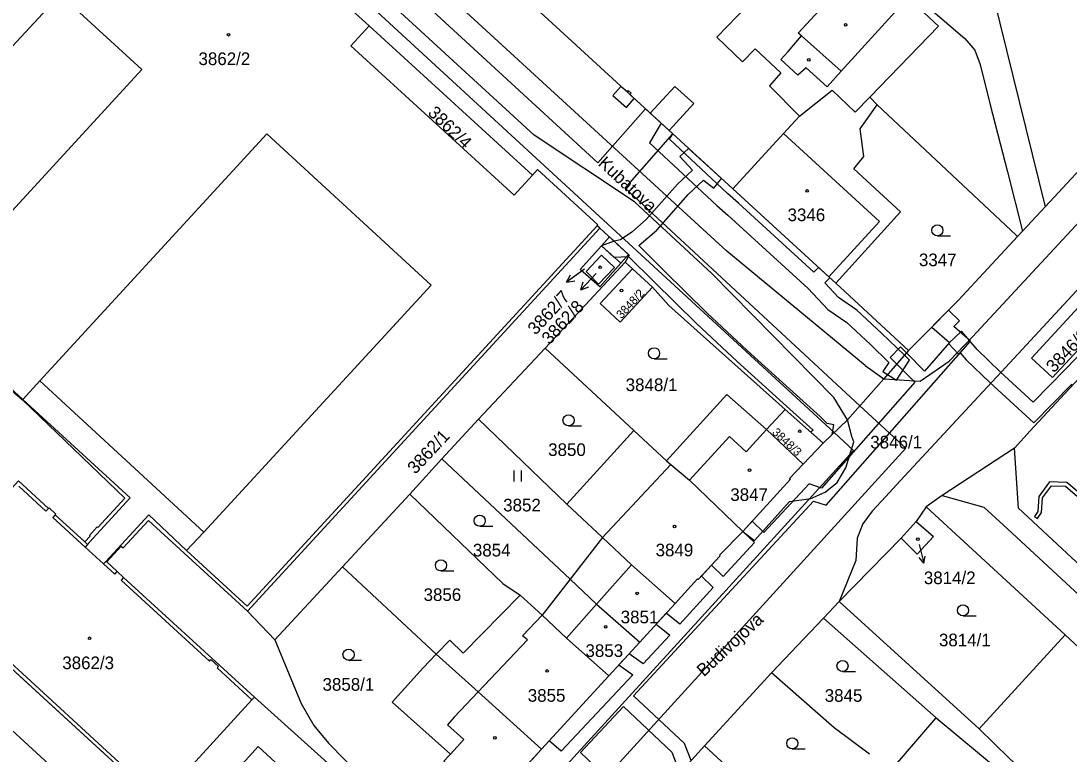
# Model space of a CAD drawing. Extents: x -756746 to -753363, y -1166406 to -1161727.
# Drawn here: x -756300.9 to -756160.2, y -1165407.6 to -1165309.1 of the extents above; entities that cross this region are included whole.
import ezdxf

# ---------------------------------------------------------------- set-up
doc = ezdxf.new("R2010")
doc.units = 0
for name, color, linetype in [('Hranice parcel', 7, 'Continuous'), ('Parcelní čísla', 7, 'Continuous'), ('Pop  PČ popisy', 7, 'Continuous'), ('Vnitřní kresba', 7, 'Continuous'), ('Věcná břemena k části', 7, 'Continuous'), ('Značky budov', 7, 'Continuous'), ('Značky kultur', 7, 'Continuous')]:
    doc.layers.add(name, color=color, linetype=linetype)

msp = doc.modelspace()

# ---------------------------------------------------------------- linework, layer by layer
at = {"layer": 'Hranice parcel'}
for p, q in [((-756260.83, -1165280.72), (-756205.36, -1165331.66)), ((-756254.19, -1165309.74), (-756261.28, -1165303.25)), ((-756232.25, -1165329.8), (-756254.19, -1165309.74)), ((-756185.94, -1165320.38), (-756186.93, -1165319.35)), ((-756219.82, -1165341.49), (-756230.55, -1165353.06)), ((-756218.83, -1165342.41), (-756219.82, -1165341.49)), ((-756216.14, -1165344.88), (-756218.83, -1165342.41)), ((-756191.53, -1165344.33), (-756181.73, -1165353.4)), ((-756230.55, -1165353.06), (-756239.48, -1165362.6)), ((-756218.64, -1165364.11), (-756230.55, -1165353.06)), ((-756200.83, -1165363.97), (-756198.29, -1165361.3)), ((-756193.22, -1165365.82), (-756198.29, -1165361.3)), ((-756239.48, -1165362.6), (-756244.41, -1165367.94)), ((-756239.48, -1165362.6), (-756227.64, -1165374.01)), ((-756218.64, -1165364.11), (-756227.64, -1165374.01)), ((-756214.24, -1165368.18), (-756218.64, -1165364.11)), ((-756195.91, -1165368.67), (-756200.83, -1165363.97)), ((-756193.22, -1165365.82), (-756195.91, -1165368.67)), ((-756244.41, -1165367.94), (-756248.72, -1165372.7)), ((-756244.41, -1165367.94), (-756227.2, -1165384.11)), ((-756248.72, -1165372.7), (-756257.78, -1165382.44)), ((-756227.64, -1165374.01), (-756222.83, -1165378.52)), ((-756179.37, -1165374.36), (-756180.72, -1165376.37)), ((-756179.37, -1165374.36), (-756160.72, -1165391.56)), ((-756180.72, -1165376.37), (-756182.74, -1165378.58)), ((-756222.83, -1165378.52), (-756227.2, -1165384.11)), ((-756182.74, -1165378.58), (-756191.06, -1165387.09)), ((-756257.78, -1165382.44), (-756245.17, -1165394.17)), ((-756227.2, -1165384.11), (-756230.96, -1165388.93)), ((-756233.91, -1165386.23), (-756230.96, -1165388.93)), ((-756213.1, -1165387.36), (-756217.85, -1165392.56)), ((-756193.18, -1165389.33), (-756191.06, -1165387.09)), ((-756191.06, -1165387.09), (-756172.28, -1165404.2)), ((-756193.18, -1165389.33), (-756200.13, -1165396.69)), ((-756172.28, -1165404.2), (-756160.72, -1165391.56)), ((-756160.72, -1165391.56), (-756150.03, -1165401.61)), ((-756217.85, -1165392.56), (-756221.99, -1165397.09)), ((-756221.99, -1165397.09), (-756231.02, -1165406.95)), ((-756200.13, -1165396.69), (-756209.16, -1165406.51)), ((-756231.02, -1165406.95), (-756237.11, -1165413.52)), ((-756209.16, -1165406.51), (-756216.53, -1165414.62))]:
    msp.add_line(p, q, dxfattribs=at)
for points in [[(-756186.93, -1165319.35), (-756177.74, -1165309.81), (-756187.66, -1165300.49), (-756192.39, -1165296.34), (-756192.79, -1165295.67), (-756209.02, -1165280.74), (-756209.26, -1165281), (-756214.45, -1165276.34), (-756219.28, -1165272), (-756237.8, -1165255.36)], [(-756311.96, -1165257.51), (-756335, -1165282.36), (-756335.64, -1165283.07), (-756324.27, -1165293.55), (-756322.07, -1165295.57), (-756316.53, -1165300.66), (-756314.32, -1165302.68), (-756302.77, -1165313.26), (-756302.13, -1165312.55), (-756295.69, -1165305.53), (-756284.7, -1165315.64), (-756314.17, -1165347.68), (-756314.5, -1165348.05), (-756300.74, -1165359.99), (-756286.97, -1165373.22), (-756290.61, -1165377.18), (-756290.71, -1165377.09), (-756291.75, -1165378.22), (-756291.65, -1165378.32), (-756292.36, -1165379.08)], [(-756232.25, -1165329.8), (-756234.71, -1165332.5), (-756256.66, -1165312.43), (-756254.19, -1165309.74)], [(-756205.36, -1165331.66), (-756198.55, -1165324.23), (-756196.38, -1165321.88), (-756191.98, -1165318.41), (-756188.9, -1165321.38), (-756186.93, -1165319.35)], [(-756148.1, -1165317.58), (-756163.41, -1165334.08), (-756164, -1165334.72), (-756166.45, -1165337.36), (-756167.1, -1165338.07)], [(-756191.53, -1165344.33), (-756182.81, -1165334.73), (-756189.07, -1165328.95), (-756187.75, -1165327.33), (-756188.26, -1165323.61), (-756185.94, -1165320.38)], [(-756167.1, -1165338.07), (-756167.3, -1165337.88), (-756185.94, -1165320.38)], [(-756223.19, -1165336.96), (-756223.57, -1165336.62), (-756223.46, -1165336.5), (-756231.58, -1165329.07), (-756232.25, -1165329.8)], [(-756205.36, -1165331.66), (-756192.45, -1165343.48), (-756191.53, -1165344.33)], [(-756289.42, -1165381.78), (-756287.49, -1165379.67), (-756287.23, -1165379.91), (-756283.83, -1165376.24), (-756270.53, -1165388.41), (-756223.19, -1165336.96)], [(-756223.19, -1165336.96), (-756219.24, -1165340.57), (-756219.82, -1165341.49)], [(-756181.73, -1165353.4), (-756175.07, -1165346.66), (-756167.1, -1165338.07)], [(-756220.4, -1165341.63), (-756223.22, -1165344.81), (-756225.82, -1165342.48), (-756222.99, -1165339.31), (-756220.4, -1165341.63)], [(-756222.99, -1165340.58), (-756221.25, -1165342.23), (-756223.4, -1165344.45), (-756225.03, -1165342.78), (-756222.99, -1165340.58)], [(-756216.14, -1165344.88), (-756220.45, -1165349.56), (-756223.15, -1165347.06), (-756218.83, -1165342.41)], [(-756198.29, -1165361.3), (-756213.94, -1165347.33), (-756216.14, -1165344.88)], [(-756156.1, -1165350.18), (-756162.43, -1165357.02), (-756165.25, -1165354.41), (-756158.93, -1165347.56), (-756156.1, -1165350.18)], [(-756153.79, -1165351.66), (-756161.36, -1165359.82), (-756165.42, -1165364.16), (-756167.51, -1165366.52)], [(-756181.73, -1165353.4), (-756185.08, -1165357.19), (-756189.94, -1165362.68), (-756193.22, -1165365.82)], [(-756200.83, -1165363.97), (-756206.16, -1165359.28), (-756214.24, -1165368.18)], [(-756167.51, -1165366.52), (-756177.22, -1165372.87), (-756179.37, -1165374.36)], [(-756098.23, -1165430.37), (-756111.13, -1165418.28), (-756115.22, -1165422.67), (-756132.4, -1165406.68), (-756154.65, -1165386.02), (-756166.99, -1165374.58), (-756167.51, -1165366.52)], [(-756214.24, -1165368.18), (-756213.67, -1165368.71), (-756211.14, -1165370.81), (-756204, -1165377.68)], [(-756195.91, -1165368.67), (-756197.72, -1165370.58), (-756197.61, -1165370.68), (-756204, -1165377.68)], [(-756292.36, -1165379.08), (-756296.34, -1165375.44), (-756296.26, -1165375.35), (-756297.16, -1165374.52), (-756297.24, -1165374.61), (-756301.27, -1165370.91), (-756314.26, -1165385.08), (-756282.2, -1165414.47), (-756279.92, -1165411.97), (-756280.28, -1165411.63), (-756269.92, -1165400.33), (-756269.58, -1165399.96), (-756287.15, -1165383.86), (-756288, -1165383.08), (-756289.42, -1165381.78)], [(-756248.72, -1165372.7), (-756236.21, -1165384.7), (-756233.91, -1165386.23)], [(-756180.72, -1165376.37), (-756178.39, -1165378.35), (-756180.57, -1165380.72), (-756182.74, -1165378.58)], [(-756222.83, -1165378.52), (-756218.93, -1165382.18), (-756213.1, -1165387.36)], [(-756204, -1165377.68), (-756207.13, -1165380.87), (-756207.03, -1165380.97), (-756209.98, -1165384.15), (-756210.09, -1165384.05), (-756213.1, -1165387.36)], [(-756292.36, -1165379.08), (-756291.99, -1165379.42), (-756292.33, -1165379.79), (-756289.87, -1165382.05), (-756289.54, -1165381.72), (-756289.42, -1165381.78)], [(-756257.78, -1165382.44), (-756266.83, -1165392.23), (-756263.32, -1165400.8), (-756261.62, -1165403.78), (-756259.62, -1165406.13), (-756257.39, -1165408.42), (-756248.44, -1165416.81)], [(-756227.2, -1165384.11), (-756223.63, -1165387.46), (-756217.85, -1165392.56)], [(-756233.91, -1165386.23), (-756241.54, -1165394.04), (-756243.36, -1165392.28), (-756245.17, -1165394.17)], [(-756230.96, -1165388.93), (-756227.69, -1165392.02), (-756221.99, -1165397.09)], [(-756184.06, -1165409.78), (-756178.02, -1165402.72), (-756193.18, -1165389.33)], [(-756245.17, -1165394.17), (-756246.94, -1165396), (-756251.09, -1165400.61), (-756243.26, -1165407.59), (-756243.48, -1165407.83), (-756244.15, -1165408.57), (-756242.26, -1165410.12)], [(-756245.17, -1165394.17), (-756239.53, -1165399.24), (-756231.02, -1165406.95)], [(-756186.97, -1165407.6), (-756191.71, -1165404.07), (-756200.13, -1165396.69)], [(-756172.28, -1165404.2), (-756168.24, -1165408.15), (-756164.94, -1165411.22)], [(-756193.68, -1165420.67), (-756200.1, -1165414.8), (-756209.16, -1165406.51)]]:
    msp.add_lwpolyline(points, dxfattribs=at)
at = {"layer": 'Pop  PČ popisy'}
for p, q in [((-756225.25, -1165342.45), (-756227.68, -1165344.21)), ((-756227.68, -1165344.21), (-756227.16, -1165343.22)), ((-756223.69, -1165343.02), (-756225.74, -1165345.22)), ((-756227.68, -1165344.21), (-756226.57, -1165344.03)), ((-756225.74, -1165345.22), (-756225.42, -1165344.14)), ((-756225.74, -1165345.22), (-756224.69, -1165344.82)), ((-756180.33, -1165379.43), (-756179.71, -1165381.93)), ((-756179.71, -1165381.93), (-756180.33, -1165381.2)), ((-756179.71, -1165381.93), (-756179.5, -1165380.99))]:
    msp.add_line(p, q, dxfattribs=at)
at = {"layer": 'Vnitřní kresba'}
for p, q in [((-756206.13, -1165340.05), (-756261.91, -1165288.86)), ((-756232.04, -1165324.43), (-756268.75, -1165290.71)), ((-756196.56, -1165310.73), (-756188.22, -1165301.72)), ((-756170.85, -1165303.8), (-756163.41, -1165334.08)), ((-756181.27, -1165305.38), (-756174.18, -1165311.45)), ((-756203.32, -1165307), (-756207.48, -1165311.3)), ((-756182.61, -1165306.86), (-756190.8, -1165315.84)), ((-756207.48, -1165311.3), (-756204.02, -1165314.58)), ((-756197.89, -1165313.19), (-756196.13, -1165311.11)), ((-756196.13, -1165311.11), (-756196.56, -1165310.73)), ((-756190.8, -1165315.84), (-756196.13, -1165311.11)), ((-756174.18, -1165311.45), (-756172.86, -1165313.05)), ((-756204.02, -1165314.58), (-756202.34, -1165312.85)), ((-756202.34, -1165312.85), (-756198.91, -1165316.06)), ((-756198.91, -1165314.27), (-756197.89, -1165313.19)), ((-756196.61, -1165316.39), (-756198.91, -1165314.27)), ((-756172.86, -1165313.05), (-756172.14, -1165314.96)), ((-756195.51, -1165315.38), (-756196.61, -1165316.39)), ((-756192.69, -1165317.97), (-756195.51, -1165315.38)), ((-756172.14, -1165314.96), (-756170.76, -1165320.37)), ((-756198.91, -1165316.06), (-756200.4, -1165317.84)), ((-756190.8, -1165315.84), (-756192.69, -1165317.97)), ((-756200.4, -1165317.84), (-756196.38, -1165321.88)), ((-756170.76, -1165320.37), (-756168.47, -1165329.39)), ((-756298.42, -1165357.46), (-756267.9, -1165324.26)), ((-756267.9, -1165324.26), (-756245.84, -1165344.58)), ((-756218.54, -1165333.42), (-756232.04, -1165324.43)), ((-756198.55, -1165324.23), (-756185.63, -1165336.06)), ((-756151.19, -1165327.8), (-756173.17, -1165351.56)), ((-756168.47, -1165329.39), (-756166.45, -1165337.36)), ((-756146.74, -1165331.88), (-756168.71, -1165355.66)), ((-756208.14, -1165343.05), (-756218.54, -1165333.42)), ((-756223.57, -1165336.62), (-756270.56, -1165387.71)), ((-756185.63, -1165336.06), (-756192.45, -1165343.48)), ((-756187.58, -1165355.4), (-756206.13, -1165340.05)), ((-756191.79, -1165359.69), (-756208.14, -1165343.05)), ((-756276.4, -1165377.78), (-756245.84, -1165344.58)), ((-756300.7, -1165359.95), (-756314.17, -1165347.68)), ((-756173.17, -1165351.56), (-756176.3, -1165354.82)), ((-756180.19, -1165357.51), (-756176.3, -1165354.82)), ((-756187.58, -1165355.4), (-756185.08, -1165357.19)), ((-756168.71, -1165355.66), (-756171.75, -1165358.93)), ((-756300.7, -1165359.95), (-756298.42, -1165357.46)), ((-756276.4, -1165377.78), (-756298.42, -1165357.46)), ((-756185.08, -1165357.19), (-756180.19, -1165357.51)), ((-756171.75, -1165358.93), (-756182.87, -1165370.9)), ((-756286.26, -1165373.19), (-756300.7, -1165359.95)), ((-756189.94, -1165362.68), (-756191.79, -1165359.69)), ((-756189.38, -1165364.91), (-756189.94, -1165362.68)), ((-756211.14, -1165370.81), (-756205.81, -1165364.93)), ((-756205.81, -1165364.93), (-756203.55, -1165367.01)), ((-756203.55, -1165367.01), (-756200.83, -1165363.97)), ((-756189.1, -1165365.67), (-756189.38, -1165364.91)), ((-756190.16, -1165369.15), (-756189.1, -1165365.67)), ((-756222.83, -1165378.52), (-756213.67, -1165368.71)), ((-756191.35, -1165371.11), (-756190.16, -1165369.15)), ((-756301.24, -1165371.62), (-756297.58, -1165374.97)), ((-756192.96, -1165372.41), (-756191.35, -1165371.11)), ((-756182.87, -1165370.9), (-756184.81, -1165372.98)), ((-756290.25, -1165377.52), (-756286.26, -1165373.19)), ((-756197.71, -1165373.65), (-756194.85, -1165373.26)), ((-756194.85, -1165373.26), (-756192.96, -1165372.41)), ((-756184.81, -1165372.98), (-756186.65, -1165374.96)), ((-756177.22, -1165372.87), (-756171.63, -1165374.44)), ((-756297.58, -1165374.97), (-756297.24, -1165374.61)), ((-756202.41, -1165378.92), (-756197.71, -1165373.65)), ((-756171.63, -1165374.44), (-756169.05, -1165376.8)), ((-756296.34, -1165375.44), (-756296.67, -1165375.8)), ((-756296.67, -1165375.8), (-756292.33, -1165379.79)), ((-756283.79, -1165375.46), (-756289.54, -1165381.72)), ((-756278.7, -1165380.27), (-756283.79, -1165375.46)), ((-756186.65, -1165374.96), (-756187.86, -1165376.65)), ((-756291.29, -1165378.65), (-756290.25, -1165377.52)), ((-756187.86, -1165376.65), (-756188.66, -1165378.57)), ((-756169.05, -1165376.8), (-756135.62, -1165407.81)), ((-756291.99, -1165379.42), (-756291.29, -1165378.65)), ((-756278.7, -1165380.27), (-756276.4, -1165377.78)), ((-756204, -1165377.68), (-756202.41, -1165378.92)), ((-756188.66, -1165378.57), (-756188.83, -1165381.58)), ((-756270.56, -1165387.71), (-756278.7, -1165380.27)), ((-756188.83, -1165381.58), (-756191.06, -1165387.09)), ((-756289.87, -1165382.05), (-756288.34, -1165383.45)), ((-756288.34, -1165383.45), (-756288, -1165383.08)), ((-756223.63, -1165387.46), (-756218.93, -1165382.18)), ((-756287.15, -1165383.86), (-756287.49, -1165384.22)), ((-756287.49, -1165384.22), (-756275.61, -1165395.12)), ((-756282.23, -1165413.76), (-756313.52, -1165385.06)), ((-756227.69, -1165392.02), (-756223.63, -1165387.46)), ((-756266.83, -1165392.23), (-756270.53, -1165388.41)), ((-756233.57, -1165391.71), (-756230.96, -1165388.93)), ((-756239.53, -1165399.24), (-756232.91, -1165392.23)), ((-756232.91, -1165392.23), (-756233.57, -1165391.71)), ((-756275.61, -1165395.12), (-756275.42, -1165394.91)), ((-756275.42, -1165394.91), (-756274.42, -1165395.82)), ((-756274.42, -1165395.82), (-756274.61, -1165396.03)), ((-756274.61, -1165396.03), (-756269.92, -1165400.33)), ((-756239.53, -1165399.24), (-756242.75, -1165402.65)), ((-756242.75, -1165402.65), (-756243.64, -1165403.68)), ((-756178.02, -1165402.72), (-756169.32, -1165409.97)), ((-756243.64, -1165403.68), (-756241.48, -1165405.65)), ((-756241.48, -1165405.65), (-756243.26, -1165407.59))]:
    msp.add_line(p, q, dxfattribs=at)
at = {"layer": 'Věcná břemena k části'}
for points in [[(-756217.07, -1165320.9), (-756223.47, -1165328.17), (-756247.85, -1165305.67), (-756246.51, -1165304.2), (-756252.27, -1165298.93), (-756253.59, -1165300.36), (-756332.64, -1165227.93)], [(-756305.02, -1165260.06), (-756191.74, -1165364.4), (-756189.13, -1165366.81), (-756242.01, -1165424.8), (-756245.01, -1165422.09), (-756269.58, -1165399.96), (-756269.92, -1165400.33), (-756280.28, -1165411.63), (-756279.92, -1165411.97), (-756282.2, -1165414.47), (-756302.71, -1165395.67)], [(-756283.28, -1165483.99), (-756241.55, -1165439.37), (-756245.14, -1165435.75), (-756182.1, -1165366.51), (-756188.27, -1165360.79), (-756219.8, -1165331.57), (-756213.39, -1165324.28), (-756217.07, -1165320.9)], [(-756176.36, -1165347.96), (-756178.6, -1165350.23), (-756176.25, -1165352.3), (-756179.58, -1165356.14), (-756182, -1165353.7), (-756182.82, -1165352.88), (-756184.23, -1165354.3), (-756183.33, -1165355.21), (-756180.9, -1165357.65), (-756193.43, -1165371.86), (-756195.07, -1165371.31), (-756201.18, -1165377.84), (-756202.76, -1165376.32), (-756204, -1165377.68), (-756202.42, -1165379.19), (-756206.62, -1165383.73), (-756208.19, -1165382.22), (-756209.55, -1165383.69), (-756207.97, -1165385.21), (-756212.46, -1165390.16), (-756214.3, -1165388.67), (-756215.65, -1165390.15), (-756213.82, -1165391.63), (-756217.37, -1165395.47), (-756219.27, -1165394.11), (-756220.63, -1165395.6), (-756218.75, -1165396.95), (-756228.4, -1165407.23), (-756230, -1165405.83), (-756231.02, -1165406.95), (-756232.3, -1165408.33)], [(-756210.95, -1165408.48), (-756211.82, -1165406.19), (-756218.66, -1165399.77), (-756194.49, -1165373.61), (-756192.81, -1165374.18), (-756173.43, -1165352.12), (-756175.64, -1165350.17), (-756174.89, -1165349.38), (-756176.36, -1165347.96)], [(-756155.95, -1165351), (-756160.59, -1165355.81), (-756165.01, -1165360.33), (-756169.46, -1165356.23), (-756172.53, -1165353.26), (-756174.62, -1165350.77), (-756176.39, -1165352.42), (-756175.03, -1165353.88), (-756174.8, -1165353.67), (-756173.99, -1165354.62), (-756170.84, -1165357.69), (-756164.93, -1165363.11), (-756159.82, -1165357.89)], [(-756156.92, -1165374.13), (-756160.49, -1165371.1), (-756162.8, -1165371.04), (-756164.23, -1165372.98), (-756164.38, -1165374.99), (-756164.83, -1165375.66), (-756164.41, -1165375.94), (-756163.89, -1165375.15), (-756163.75, -1165373.16), (-756162.56, -1165371.54), (-756160.68, -1165371.6), (-756157.11, -1165374.63)], [(-756306.66, -1165400.3), (-756296.07, -1165409.99), (-756283.07, -1165422.01), (-756269.1, -1165406.58), (-756248.37, -1165425.72), (-756245.36, -1165428.51), (-756252.02, -1165435.92), (-756248.49, -1165439.47), (-756289.96, -1165483.78)], [(-756217.32, -1165415.47), (-756225.81, -1165407.4), (-756220.03, -1165401.22), (-756213.52, -1165407.33), (-756212.47, -1165410.15)]]:
    msp.add_lwpolyline(points, dxfattribs=at)
for points in [[(-756218.57, -1165319.52), (-756219.18, -1165318.97), (-756219.54, -1165318.63), (-756220.36, -1165317.89), (-756221.47, -1165319.11), (-756219.6, -1165320.75)], [(-756219.54, -1165318.63), (-756219.18, -1165318.97), (-756219.01, -1165318.79), (-756219.38, -1165318.45)], [(-756210.58, -1165320.21), (-756213.11, -1165317.89), (-756216.42, -1165321.5), (-756213.9, -1165323.82)], [(-756188.67, -1165347.95), (-756191.14, -1165346.25), (-756192.98, -1165344.28), (-756192.31, -1165343.61), (-756192.45, -1165343.48), (-756193.83, -1165342.22), (-756194.45, -1165342.84), (-756204.57, -1165333.57), (-756206.05, -1165332.29), (-756213.84, -1165325), (-756213.41, -1165324.27), (-756214.96, -1165322.85), (-756216.52, -1165325.46), (-756207.49, -1165333.89), (-756206.01, -1165335.19), (-756195.22, -1165345.06), (-756192.56, -1165347.89), (-756190.03, -1165349.63), (-756186.87, -1165352.59), (-756184.39, -1165354.98), (-756185.18, -1165356.21), (-756184.57, -1165356.61), (-756183.37, -1165357.38), (-756181.61, -1165354.66), (-756182.28, -1165354.02), (-756185.38, -1165351.03)], [(-756192.01, -1165364.67), (-756191.78, -1165363.37), (-756192.67, -1165363.2), (-756193.62, -1165362.23), (-756197.22, -1165358.98), (-756203.42, -1165353.36), (-756208.84, -1165348.3), (-756214.56, -1165342.68), (-756217.96, -1165339.29), (-756215.55, -1165337.2), (-756211.35, -1165332.44), (-756209.26, -1165330.48), (-756207.87, -1165331.56), (-756206.87, -1165330.27), (-756211.28, -1165326.22), (-756212.45, -1165327.3), (-756210.76, -1165329.14), (-756212.79, -1165331.04), (-756216.97, -1165335.78), (-756218.9, -1165337.46), (-756220.41, -1165338.49), (-756221.28, -1165338.7), (-756219.36, -1165340.46), (-756219.24, -1165340.57), (-756219.34, -1165340.73), (-756215.96, -1165344.1), (-756210.22, -1165349.74), (-756204.78, -1165354.84), (-756198.56, -1165360.46), (-756194.55, -1165364.08), (-756194.85, -1165364.37), (-756193.22, -1165365.82)], [(-756222.99, -1165339.31), (-756220.4, -1165341.63), (-756219.36, -1165340.46), (-756221.92, -1165338.12)], [(-756219.34, -1165340.73), (-756219.24, -1165340.57), (-756219.36, -1165340.46), (-756221.28, -1165338.7), (-756222.99, -1165339.31), (-756221.3, -1165340.82)]]:
    msp.add_lwpolyline(points, close=True, dxfattribs=at)
at = {"layer": 'Značky budov'}
for centre in [(-756190.19, -1165309.62), (-756273.08, -1165310.95), (-756195.15, -1165314.32), (-756195.35, -1165331.94), (-756223.17, -1165342.2), (-756220.29, -1165345.31), (-756196.36, -1165364.23), (-756203.09, -1165369.45), (-756213.16, -1165377.03), (-756180.49, -1165378.72), (-756218.18, -1165386.01), (-756222.42, -1165390.5), (-756291.72, -1165392.04), (-756230.29, -1165396.43), (-756237.29, -1165405.41)]:
    msp.add_circle(centre, 0.175, dxfattribs=at)
at = {"layer": 'Značky kultur'}
for p, q in [((-756177.87, -1165337.99), (-756176.12, -1165337.99)), ((-756215.92, -1165354.5), (-756214.17, -1165354.5)), ((-756227.4, -1165363.51), (-756225.65, -1165363.51)), ((-756234.7, -1165371), (-756234.7, -1165369.5)), ((-756233.7, -1165371), (-756233.7, -1165369.5)), ((-756239.33, -1165377), (-756237.58, -1165377)), ((-756244.54, -1165383), (-756242.79, -1165383)), ((-756174.43, -1165389.04), (-756172.68, -1165389.04)), ((-756256.95, -1165394.99), (-756255.2, -1165394.99)), ((-756190.61, -1165396.51), (-756188.86, -1165396.51)), ((-756197.36, -1165406.91), (-756195.61, -1165406.91))]:
    msp.add_line(p, q, dxfattribs=at)
for centre in [(-756177.87, -1165337.24), (-756215.92, -1165353.75), (-756227.4, -1165362.76), (-756239.33, -1165376.25), (-756244.54, -1165382.25), (-756174.43, -1165388.29), (-756256.95, -1165394.24), (-756190.61, -1165395.76), (-756197.36, -1165406.16)]:
    msp.add_circle(centre, 0.75, dxfattribs=at)

# ---------------------------------------------------------------- texts
at = {"layer": 'Parcelní čísla'}
for s, p in [('3862/2', (-756277.1, -1165315.03)), ('3346', (-756197.99, -1165336)), ('3347', (-756180.35, -1165342.05)), ('3848/1', (-756219.73, -1165358.83)), ('3846/1', (-756186.88, -1165366.54)), ('3850', (-756230.14, -1165367.55)), ('3847', (-756205.68, -1165373.59)), ('3852', (-756236.18, -1165375)), ('3854', (-756240.25, -1165381.05)), ('3849', (-756215.71, -1165381.03)), ('3814/2', (-756179.69, -1165384.77)), ('3856', (-756246.87, -1165387.03)), ('3851', (-756220.4, -1165390.03)), ('3814/1', (-756177.66, -1165393.12)), ('3853', (-756225.13, -1165394.55)), ('3862/3', (-756295.39, -1165396.19)), ('3858/1', (-756260.44, -1165399.09)), ('3855', (-756232.88, -1165400.57)), ('3845', (-756193, -1165400.58))]:
    msp.add_text(s, height=1.7, dxfattribs=at).set_placement(p)
for s, height, rotation, p in [('3862/4', 1.7, 316, (-756246.41, -1165321.58)), ('3862/7', 1.7, 47, (-756231.83, -1165351.39)), ('3848/2', 1.139, 47, (-756220.29, -1165349.19)), ('3862/8', 1.7, 47, (-756229.95, -1165352.69)), ('3846/2', 1.7, 46, (-756162.23, -1165356.46)), ('3862/1', 1.7, 47, (-756247.98, -1165370.09)), ('3848/3', 1.139, 317, (-756200.15, -1165364.49))]:
    msp.add_text(s, height=height, rotation=rotation, dxfattribs=at).set_placement(p)
at = {"layer": 'Pop  PČ popisy'}
for s, rotation, p in [('Kubatova', 317, (-756223.53, -1165328.39)), ('Budivojova', 43, (-756209.22, -1165397.29))]:
    msp.add_text(s, height=1.7, rotation=rotation, dxfattribs=at).set_placement(p)

doc.saveas('drawing.dxf')
